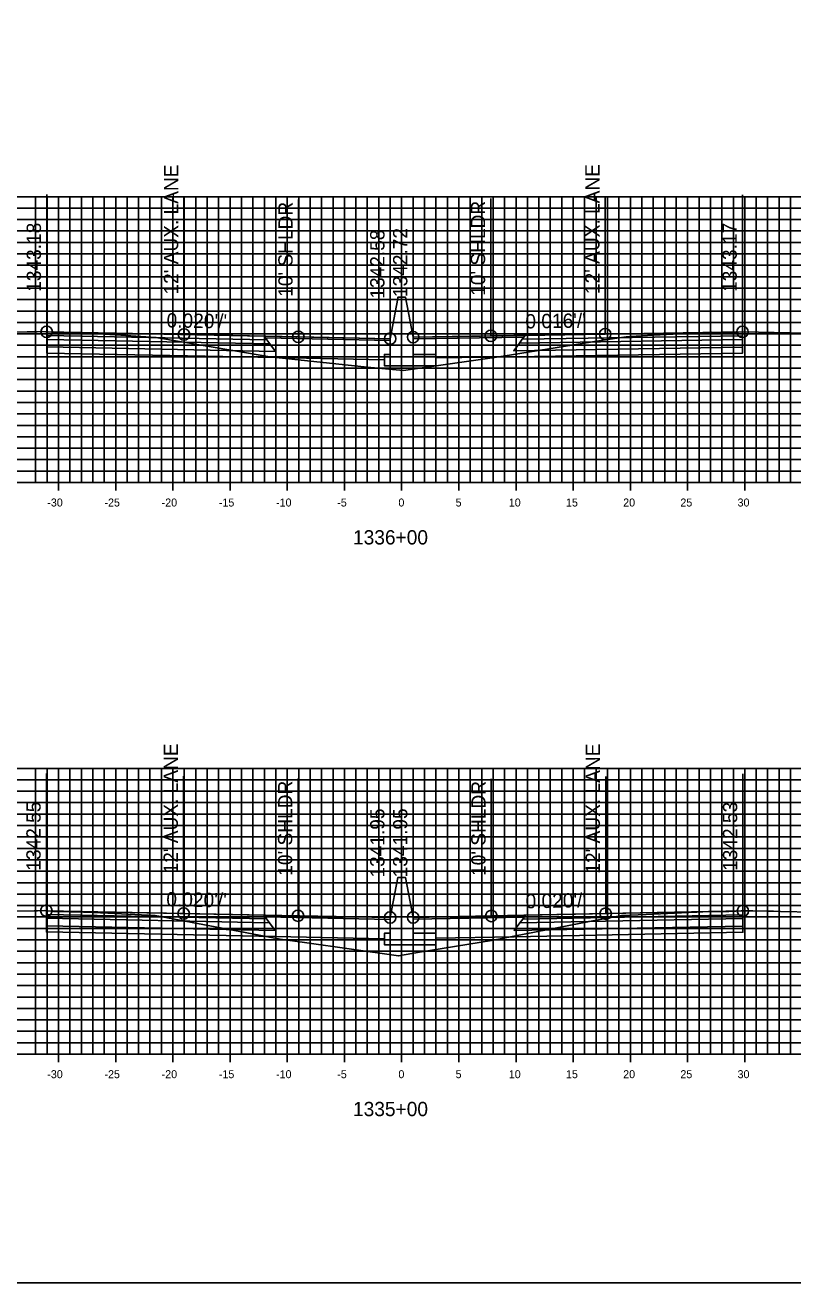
# Model space of a CAD drawing. Extents: x 674939 to 678919, y 750652 to 765176.
# Drawn here: x 678705.6 to 678772.7, y 752302.6 to 752412.6 of the extents above; entities that cross this region are included whole.
import ezdxf

# ---------------------------------------------------------------- set-up
doc = ezdxf.new("R2010")
doc.units = 0
for name, color, linetype in [('R_Alt Surface', 7, 'Continuous'), ('R_Axis', 7, 'Continuous'), ('R_Axis Annot', 7, 'Continuous'), ('R_Exist Surface', 7, 'Continuous'), ('R_Fin Surface', 7, 'Continuous'), ('R_Grid', 7, 'Continuous'), ('R_No Plot', 7, 'Continuous'), ('R_Proposed Road', 7, 'Continuous'), ('R_Xsect Elev', 7, 'Continuous'), ('R_Xsect Slope', 7, 'Continuous')]:
    doc.layers.add(name, color=color, linetype=linetype)

msp = doc.modelspace()

# ---------------------------------------------------------------- linework, layer by layer
at = {"layer": 'R_Alt Surface'}
for points in [[(678707.5, 752385.4), (678707.5, 752385.07), (678727, 752384.68), (678726.75, 752385.02)], [(678707.5, 752385.07), (678707.5, 752384.41), (678727.5, 752384.01), (678727, 752384.68)], [(678768.33, 752385.06), (678768.33, 752384.4), (678748.33, 752384.08), (678748.83, 752384.75)], [(678768.33, 752385.39), (678768.33, 752385.06), (678748.83, 752384.75), (678749.08, 752385.09)], [(678707.47, 752334.77), (678707.47, 752334.44), (678726.97, 752334.05), (678726.72, 752334.38)], [(678707.47, 752334.44), (678707.47, 752333.78), (678727.47, 752333.38), (678726.97, 752334.05)], [(678768.37, 752334.42), (678768.37, 752333.76), (678748.37, 752333.36), (678748.87, 752334.03)], [(678768.37, 752334.75), (678768.37, 752334.42), (678748.87, 752334.03), (678749.12, 752334.37)]]:
    msp.add_lwpolyline(points, close=True, dxfattribs=at)
for points in [[(678707.5, 752384.41), (678707.5, 752383.87), (678727.5, 752383.47), (678737.03, 752383.28)], [(678768.33, 752384.4), (678768.33, 752383.86), (678748.33, 752383.54), (678741.53, 752383.44)], [(678707.47, 752333.78), (678707.47, 752333.24), (678727.47, 752332.84), (678737.03, 752332.65)], [(678768.37, 752333.76), (678768.37, 752333.22), (678748.37, 752332.82), (678741.53, 752332.69)]]:
    msp.add_lwpolyline(points, dxfattribs=at)
at = {"layer": 'R_Axis'}
for p, q in [((678638.53, 752372.55), (678838.53, 752372.55)), ((678708.53, 752371.85), (678708.53, 752373.25)), ((678713.53, 752371.85), (678713.53, 752373.25)), ((678718.53, 752371.85), (678718.53, 752373.25)), ((678723.53, 752371.85), (678723.53, 752373.25)), ((678728.53, 752371.85), (678728.53, 752373.25)), ((678733.53, 752371.85), (678733.53, 752373.25)), ((678738.53, 752371.85), (678738.53, 752373.25)), ((678743.53, 752371.85), (678743.53, 752373.25)), ((678748.53, 752371.85), (678748.53, 752373.25)), ((678753.53, 752371.85), (678753.53, 752373.25)), ((678758.53, 752371.85), (678758.53, 752373.25)), ((678763.53, 752371.85), (678763.53, 752373.25)), ((678768.53, 752371.85), (678768.53, 752373.25)), ((678708.53, 752321.85), (678708.53, 752323.25)), ((678713.53, 752321.85), (678713.53, 752323.25)), ((678718.53, 752321.85), (678718.53, 752323.25)), ((678723.53, 752321.85), (678723.53, 752323.25)), ((678728.53, 752321.85), (678728.53, 752323.25)), ((678733.53, 752321.85), (678733.53, 752323.25)), ((678738.53, 752321.85), (678738.53, 752323.25)), ((678743.53, 752321.85), (678743.53, 752323.25)), ((678748.53, 752321.85), (678748.53, 752323.25)), ((678753.53, 752321.85), (678753.53, 752323.25)), ((678758.53, 752321.85), (678758.53, 752323.25)), ((678763.53, 752321.85), (678763.53, 752323.25)), ((678768.53, 752321.85), (678768.53, 752323.25)), ((678638.53, 752322.55), (678838.53, 752322.55))]:
    msp.add_line(p, q, dxfattribs=at)
at = {"layer": 'R_Exist Surface'}
for points in [[(678704.12, 752385.7), (678705.78, 752385.72), (678706.67, 752385.74), (678707.11, 752385.75), (678707.43, 752385.74), (678707.5, 752385.73), (678707.63, 752385.73), (678708, 752385.69), (678708.67, 752385.66), (678709.38, 752385.65), (678709.71, 752385.67), (678710.38, 752385.63), (678710.82, 752385.6), (678710.94, 752385.6), (678713.55, 752385.46), (678717.05, 752385.24), (678723.94, 752384.07), (678727.02, 752383.53), (678735.52, 752382.64), (678738.68, 752382.35), (678746.65, 752383.49), (678748.13, 752383.71), (678755.94, 752384.96), (678758.17, 752385.3), (678759.48, 752385.38), (678763.92, 752385.62), (678765.08, 752385.64), (678765.46, 752385.66), (678765.62, 752385.69), (678766.45, 752385.68), (678766.59, 752385.68), (678767.75, 752385.68), (678767.98, 752385.69), (678768.31, 752385.72), (678768.33, 752385.72), (678768.38, 752385.72), (678775.15, 752385.57)], [(678704.22, 752335.07), (678706.4, 752335.09), (678706.7, 752335.09), (678707.33, 752335.12), (678707.47, 752335.1), (678707.47, 752335.1), (678707.6, 752335.09), (678708.08, 752335.03), (678709.17, 752335.02), (678709.57, 752335.01), (678710.71, 752334.98), (678710.96, 752334.97), (678712.83, 752334.89), (678716.98, 752334.67), (678724.38, 752333.29), (678727.92, 752332.62), (678730.03, 752332.33), (678738.26, 752331.15), (678740.1, 752331.47), (678746.38, 752332.49), (678755.09, 752334.17), (678757.77, 752334.69), (678759.91, 752334.77), (678764.24, 752334.97), (678764.34, 752334.96), (678764.85, 752334.99), (678766.14, 752335.03), (678766.75, 752335.04), (678767.15, 752335.04), (678767.74, 752335.06), (678768.22, 752335.08), (678768.37, 752335.08), (678768.61, 752335.09), (678768.85, 752335.1), (678769.24, 752335.09), (678770.45, 752335.06), (678771.05, 752335.05), (678771.65, 752335.04), (678774.53, 752334.98)]]:
    msp.add_lwpolyline(points, dxfattribs=at)
at = {"layer": 'R_Fin Surface'}
for points in [[(678737.53, 752385.13), (678729.5, 752385.29), (678719.5, 752385.49), (678707.5, 752385.73)], [(678768.33, 752385.72), (678756.33, 752385.53), (678746.33, 752385.38), (678739.53, 752385.27)], [(678737.53, 752334.5), (678729.47, 752334.66), (678719.47, 752334.86), (678707.47, 752335.1)], [(678768.37, 752335.08), (678756.37, 752334.84), (678746.37, 752334.64), (678739.53, 752334.51)]]:
    msp.add_lwpolyline(points, dxfattribs=at)
for points in [[(678707.5, 752385.73), (678707.5, 752385.4), (678726.75, 752385.02), (678726.5, 752385.35)], [(678768.33, 752385.72), (678768.33, 752385.39), (678749.08, 752385.09), (678749.33, 752385.42)], [(678726.5, 752385.35), (678737.53, 752385.13), (678737.54, 752384.97), (678726.62, 752385.19)], [(678749.21, 752385.26), (678739.53, 752385.11), (678739.53, 752385.27), (678749.33, 752385.42)], [(678707.47, 752335.1), (678707.47, 752334.77), (678726.72, 752334.38), (678726.47, 752334.72)], [(678726.47, 752334.72), (678737.53, 752334.5), (678737.54, 752334.34), (678726.59, 752334.56)], [(678749.26, 752334.54), (678739.53, 752334.35), (678739.53, 752334.51), (678749.37, 752334.7)], [(678768.37, 752335.08), (678768.37, 752334.75), (678749.12, 752334.37), (678749.37, 752334.7)]]:
    msp.add_lwpolyline(points, close=True, dxfattribs=at)
at = {"layer": 'R_Grid'}
for p, q in [((678638.53, 752397.55), (678838.53, 752397.55)), ((678706.53, 752372.55), (678706.53, 752397.55)), ((678707.53, 752372.55), (678707.53, 752397.55)), ((678708.53, 752372.55), (678708.53, 752397.55)), ((678709.53, 752372.55), (678709.53, 752397.55)), ((678710.53, 752372.55), (678710.53, 752397.55)), ((678711.53, 752372.55), (678711.53, 752397.55)), ((678712.53, 752372.55), (678712.53, 752397.55)), ((678713.53, 752372.55), (678713.53, 752397.55)), ((678714.53, 752372.55), (678714.53, 752397.55)), ((678715.53, 752372.55), (678715.53, 752397.55)), ((678716.53, 752372.55), (678716.53, 752397.55)), ((678717.53, 752372.55), (678717.53, 752397.55)), ((678718.53, 752372.55), (678718.53, 752397.55)), ((678719.53, 752372.55), (678719.53, 752397.55)), ((678720.53, 752372.55), (678720.53, 752397.55)), ((678721.53, 752372.55), (678721.53, 752397.55)), ((678722.53, 752372.55), (678722.53, 752397.55)), ((678723.53, 752372.55), (678723.53, 752397.55)), ((678724.53, 752372.55), (678724.53, 752397.55)), ((678725.53, 752372.55), (678725.53, 752397.55)), ((678726.53, 752372.55), (678726.53, 752397.55)), ((678727.53, 752372.55), (678727.53, 752397.55)), ((678728.53, 752372.55), (678728.53, 752397.55)), ((678729.53, 752372.55), (678729.53, 752397.55)), ((678730.53, 752372.55), (678730.53, 752397.55)), ((678731.53, 752372.55), (678731.53, 752397.55)), ((678732.53, 752372.55), (678732.53, 752397.55)), ((678733.53, 752372.55), (678733.53, 752397.55)), ((678734.53, 752372.55), (678734.53, 752397.55)), ((678735.53, 752372.55), (678735.53, 752397.55)), ((678736.53, 752372.55), (678736.53, 752397.55)), ((678737.53, 752372.55), (678737.53, 752397.55)), ((678738.53, 752372.55), (678738.53, 752397.55)), ((678739.53, 752372.55), (678739.53, 752397.55)), ((678740.53, 752372.55), (678740.53, 752397.55)), ((678741.53, 752372.55), (678741.53, 752397.55)), ((678742.53, 752372.55), (678742.53, 752397.55)), ((678743.53, 752372.55), (678743.53, 752397.55)), ((678744.53, 752372.55), (678744.53, 752397.55)), ((678745.53, 752372.55), (678745.53, 752397.55)), ((678746.53, 752372.55), (678746.53, 752397.55)), ((678747.53, 752372.55), (678747.53, 752397.55)), ((678748.53, 752372.55), (678748.53, 752397.55)), ((678749.53, 752372.55), (678749.53, 752397.55)), ((678750.53, 752372.55), (678750.53, 752397.55)), ((678751.53, 752372.55), (678751.53, 752397.55)), ((678752.53, 752372.55), (678752.53, 752397.55)), ((678753.53, 752372.55), (678753.53, 752397.55)), ((678754.53, 752372.55), (678754.53, 752397.55)), ((678755.53, 752372.55), (678755.53, 752397.55)), ((678756.53, 752372.55), (678756.53, 752397.55)), ((678757.53, 752372.55), (678757.53, 752397.55)), ((678758.53, 752372.55), (678758.53, 752397.55)), ((678759.53, 752372.55), (678759.53, 752397.55)), ((678760.53, 752372.55), (678760.53, 752397.55)), ((678761.53, 752372.55), (678761.53, 752397.55)), ((678762.53, 752372.55), (678762.53, 752397.55)), ((678763.53, 752372.55), (678763.53, 752397.55)), ((678764.53, 752372.55), (678764.53, 752397.55)), ((678765.53, 752372.55), (678765.53, 752397.55)), ((678766.53, 752372.55), (678766.53, 752397.55)), ((678767.53, 752372.55), (678767.53, 752397.55)), ((678768.53, 752372.55), (678768.53, 752397.55)), ((678769.53, 752372.55), (678769.53, 752397.55)), ((678770.53, 752372.55), (678770.53, 752397.55)), ((678771.53, 752372.55), (678771.53, 752397.55)), ((678772.53, 752372.55), (678772.53, 752397.55)), ((678638.53, 752396.55), (678838.53, 752396.55)), ((678638.53, 752395.55), (678838.53, 752395.55)), ((678638.53, 752394.55), (678838.53, 752394.55)), ((678638.53, 752393.55), (678838.53, 752393.55)), ((678638.53, 752392.55), (678838.53, 752392.55)), ((678638.53, 752391.55), (678838.53, 752391.55)), ((678638.53, 752390.55), (678838.53, 752390.55)), ((678638.53, 752389.55), (678838.53, 752389.55)), ((678638.53, 752388.55), (678838.53, 752388.55)), ((678638.53, 752387.55), (678838.53, 752387.55)), ((678638.53, 752386.55), (678838.53, 752386.55)), ((678638.53, 752385.55), (678838.53, 752385.55)), ((678638.53, 752384.55), (678838.53, 752384.55)), ((678638.53, 752383.55), (678838.53, 752383.55)), ((678638.53, 752382.55), (678838.53, 752382.55)), ((678638.53, 752381.55), (678838.53, 752381.55)), ((678638.53, 752380.55), (678838.53, 752380.55)), ((678638.53, 752379.55), (678838.53, 752379.55)), ((678638.53, 752378.55), (678838.53, 752378.55)), ((678638.53, 752377.55), (678838.53, 752377.55)), ((678638.53, 752376.55), (678838.53, 752376.55)), ((678638.53, 752375.55), (678838.53, 752375.55)), ((678638.53, 752374.55), (678838.53, 752374.55)), ((678638.53, 752373.55), (678838.53, 752373.55)), ((678638.53, 752372.55), (678838.53, 752372.55)), ((678638.53, 752347.55), (678838.53, 752347.55)), ((678706.53, 752322.55), (678706.53, 752347.55)), ((678707.53, 752322.55), (678707.53, 752347.55)), ((678708.53, 752322.55), (678708.53, 752347.55)), ((678709.53, 752322.55), (678709.53, 752347.55)), ((678710.53, 752322.55), (678710.53, 752347.55)), ((678711.53, 752322.55), (678711.53, 752347.55)), ((678712.53, 752322.55), (678712.53, 752347.55)), ((678713.53, 752322.55), (678713.53, 752347.55)), ((678714.53, 752322.55), (678714.53, 752347.55)), ((678715.53, 752322.55), (678715.53, 752347.55)), ((678716.53, 752322.55), (678716.53, 752347.55)), ((678717.53, 752322.55), (678717.53, 752347.55)), ((678718.53, 752322.55), (678718.53, 752347.55)), ((678719.53, 752322.55), (678719.53, 752347.55)), ((678720.53, 752322.55), (678720.53, 752347.55)), ((678721.53, 752322.55), (678721.53, 752347.55)), ((678722.53, 752322.55), (678722.53, 752347.55)), ((678723.53, 752322.55), (678723.53, 752347.55)), ((678724.53, 752322.55), (678724.53, 752347.55)), ((678725.53, 752322.55), (678725.53, 752347.55)), ((678726.53, 752322.55), (678726.53, 752347.55)), ((678727.53, 752322.55), (678727.53, 752347.55)), ((678728.53, 752322.55), (678728.53, 752347.55)), ((678729.53, 752322.55), (678729.53, 752347.55)), ((678730.53, 752322.55), (678730.53, 752347.55)), ((678731.53, 752322.55), (678731.53, 752347.55)), ((678732.53, 752322.55), (678732.53, 752347.55)), ((678733.53, 752322.55), (678733.53, 752347.55)), ((678734.53, 752322.55), (678734.53, 752347.55)), ((678735.53, 752322.55), (678735.53, 752347.55)), ((678736.53, 752322.55), (678736.53, 752347.55)), ((678737.53, 752322.55), (678737.53, 752347.55)), ((678738.53, 752322.55), (678738.53, 752347.55)), ((678739.53, 752322.55), (678739.53, 752347.55)), ((678740.53, 752322.55), (678740.53, 752347.55)), ((678741.53, 752322.55), (678741.53, 752347.55)), ((678742.53, 752322.55), (678742.53, 752347.55)), ((678743.53, 752322.55), (678743.53, 752347.55)), ((678744.53, 752322.55), (678744.53, 752347.55)), ((678745.53, 752322.55), (678745.53, 752347.55)), ((678746.53, 752322.55), (678746.53, 752347.55)), ((678747.53, 752322.55), (678747.53, 752347.55)), ((678748.53, 752322.55), (678748.53, 752347.55)), ((678749.53, 752322.55), (678749.53, 752347.55)), ((678750.53, 752322.55), (678750.53, 752347.55)), ((678751.53, 752322.55), (678751.53, 752347.55)), ((678752.53, 752322.55), (678752.53, 752347.55)), ((678753.53, 752322.55), (678753.53, 752347.55)), ((678754.53, 752322.55), (678754.53, 752347.55)), ((678755.53, 752322.55), (678755.53, 752347.55)), ((678756.53, 752322.55), (678756.53, 752347.55)), ((678757.53, 752322.55), (678757.53, 752347.55)), ((678758.53, 752322.55), (678758.53, 752347.55)), ((678759.53, 752322.55), (678759.53, 752347.55)), ((678760.53, 752322.55), (678760.53, 752347.55)), ((678761.53, 752322.55), (678761.53, 752347.55)), ((678762.53, 752322.55), (678762.53, 752347.55)), ((678763.53, 752322.55), (678763.53, 752347.55)), ((678764.53, 752322.55), (678764.53, 752347.55)), ((678765.53, 752322.55), (678765.53, 752347.55)), ((678766.53, 752322.55), (678766.53, 752347.55)), ((678767.53, 752322.55), (678767.53, 752347.55)), ((678768.53, 752322.55), (678768.53, 752347.55)), ((678769.53, 752322.55), (678769.53, 752347.55)), ((678770.53, 752322.55), (678770.53, 752347.55)), ((678771.53, 752322.55), (678771.53, 752347.55)), ((678772.53, 752322.55), (678772.53, 752347.55)), ((678638.53, 752346.55), (678838.53, 752346.55)), ((678638.53, 752345.55), (678838.53, 752345.55)), ((678638.53, 752344.55), (678838.53, 752344.55)), ((678638.53, 752343.55), (678838.53, 752343.55)), ((678638.53, 752342.55), (678838.53, 752342.55)), ((678638.53, 752341.55), (678838.53, 752341.55)), ((678638.53, 752340.55), (678838.53, 752340.55)), ((678638.53, 752339.55), (678838.53, 752339.55)), ((678638.53, 752338.55), (678838.53, 752338.55)), ((678638.53, 752337.55), (678838.53, 752337.55)), ((678638.53, 752336.55), (678838.53, 752336.55)), ((678638.53, 752335.55), (678838.53, 752335.55)), ((678638.53, 752334.55), (678838.53, 752334.55)), ((678638.53, 752333.55), (678838.53, 752333.55)), ((678638.53, 752332.55), (678838.53, 752332.55)), ((678638.53, 752331.55), (678838.53, 752331.55)), ((678638.53, 752330.55), (678838.53, 752330.55)), ((678638.53, 752329.55), (678838.53, 752329.55)), ((678638.53, 752328.55), (678838.53, 752328.55)), ((678638.53, 752327.55), (678838.53, 752327.55)), ((678638.53, 752326.55), (678838.53, 752326.55)), ((678638.53, 752325.55), (678838.53, 752325.55)), ((678638.53, 752324.55), (678838.53, 752324.55)), ((678638.53, 752323.55), (678838.53, 752323.55)), ((678638.53, 752322.55), (678838.53, 752322.55))]:
    msp.add_line(p, q, dxfattribs=at)
at = {"layer": 'R_No Plot'}
msp.add_lwpolyline([(678578.53, 752302.55), (678918.53, 752302.55), (678918.53, 752522.55), (678578.53, 752522.55)], close=True, dxfattribs=at)
for centre in [(678707.5, 752385.73), (678719.5, 752385.49), (678729.5, 752385.29), (678739.53, 752385.27), (678746.33, 752385.38), (678756.33, 752385.53), (678768.33, 752385.72), (678737.53, 752385.13), (678707.47, 752335.1), (678719.47, 752334.86), (678729.47, 752334.66), (678746.37, 752334.64), (678756.37, 752334.84), (678768.37, 752335.08), (678737.53, 752334.5), (678739.53, 752334.51)]:
    msp.add_circle(centre, 0.5, dxfattribs=at)
at = {"layer": 'R_Proposed Road'}
for points in [[(678738.2, 752388.63), (678737.53, 752385.13)], [(678738.86, 752388.77), (678738.86, 752388.77), (678738.2, 752388.77), (678738.2, 752388.63)], [(678738.86, 752388.77), (678739.53, 752385.27)], [(678737.53, 752385.13), (678737.53, 752383.76), (678737.03, 752383.76), (678737.03, 752382.76), (678741.53, 752382.76), (678741.53, 752383.76), (678739.53, 752383.76), (678739.53, 752385.27)], [(678738.2, 752338), (678737.53, 752334.5)], [(678738.86, 752338.01), (678738.86, 752338.01), (678738.2, 752338.01), (678738.2, 752338)], [(678738.86, 752338.01), (678739.53, 752334.51)], [(678737.53, 752334.5), (678737.53, 752333.12), (678737.03, 752333.12), (678737.03, 752332.12), (678741.53, 752332.12), (678741.53, 752333.12), (678739.53, 752333.12), (678739.53, 752334.51)]]:
    msp.add_lwpolyline(points, dxfattribs=at)
at = {"layer": 'R_Xsect Elev'}
for p, q in [((678707.5, 752385.73), (678707.5, 752397.73)), ((678719.5, 752385.49), (678719.5, 752397.49)), ((678729.5, 752385.29), (678729.5, 752397.29)), ((678737.53, 752385.13), (678737.53, 752397.13)), ((678739.53, 752385.27), (678739.53, 752397.27)), ((678746.33, 752385.38), (678746.33, 752397.38)), ((678756.33, 752385.53), (678756.33, 752397.53)), ((678768.33, 752385.72), (678768.33, 752397.72)), ((678707.47, 752335.1), (678707.47, 752347.1)), ((678719.47, 752334.86), (678719.47, 752346.86)), ((678729.47, 752334.66), (678729.47, 752346.66)), ((678737.53, 752334.5), (678737.53, 752346.5)), ((678739.53, 752334.51), (678739.53, 752346.51)), ((678746.37, 752334.64), (678746.37, 752346.64)), ((678756.37, 752334.84), (678756.37, 752346.84)), ((678768.37, 752335.08), (678768.37, 752347.08))]:
    msp.add_line(p, q, dxfattribs=at)

# ---------------------------------------------------------------- texts
at = {"layer": 'R_Axis Annot'}
for s, height, p in [('-30', 0.7, (678707.55, 752370.45)), ('-25', 0.7, (678712.55, 752370.45)), ('-20', 0.7, (678717.55, 752370.45)), ('-15', 0.7, (678722.55, 752370.45)), ('-10', 0.7, (678727.55, 752370.45)), ('-5', 0.7, (678732.9, 752370.45)), ('0', 0.7, (678738.25, 752370.45)), ('5', 0.7, (678743.25, 752370.45)), ('10', 0.7, (678747.9, 752370.45)), ('15', 0.7, (678752.9, 752370.45)), ('20', 0.7, (678757.9, 752370.45)), ('25', 0.7, (678762.9, 752370.45)), ('30', 0.7, (678767.9, 752370.45)), ('1336+00', 1.25, (678734.28, 752367.13)), ('-30', 0.7, (678707.55, 752320.45)), ('-25', 0.7, (678712.55, 752320.45)), ('-20', 0.7, (678717.55, 752320.45)), ('-15', 0.7, (678722.55, 752320.45)), ('-10', 0.7, (678727.55, 752320.45)), ('-5', 0.7, (678732.9, 752320.45)), ('0', 0.7, (678738.25, 752320.45)), ('5', 0.7, (678743.25, 752320.45)), ('10', 0.7, (678747.9, 752320.45)), ('15', 0.7, (678752.9, 752320.45)), ('20', 0.7, (678757.9, 752320.45)), ('25', 0.7, (678762.9, 752320.45)), ('30', 0.7, (678767.9, 752320.45)), ('1335+00', 1.25, (678734.28, 752317.13))]:
    msp.add_text(s, height=height, dxfattribs=at).set_placement(p)
at = {"layer": 'R_Xsect Elev'}
for s, p in [("12' AUX. LANE", (678719, 752388.99)), ("12' AUX. LANE", (678755.83, 752389.03)), ("10' SHLDR", (678729, 752388.79)), ("10' SHLDR", (678745.83, 752388.88)), ('1343.18', (678707, 752389.23)), ('1342.58', (678737.03, 752388.63)), ('1342.72', (678739.03, 752388.77)), ('1343.17', (678767.83, 752389.22)), ("12' AUX. LANE", (678718.97, 752338.36)), ("12' AUX. LANE", (678755.87, 752338.34)), ("10' SHLDR", (678728.97, 752338.16)), ("10' SHLDR", (678745.87, 752338.14)), ('1342.55', (678706.97, 752338.6)), ('1341.95', (678737.03, 752338)), ('1341.95', (678739.03, 752338.01)), ('1342.53', (678767.87, 752338.58))]:
    msp.add_text(s, height=1.25, rotation=90, dxfattribs=at).set_placement(p)
at = {"layer": 'R_Xsect Slope'}
for s, rotation, p in [("0.020'/'", 358.8542, (678717.97, 752386.12)), ("0.016'/'", 0.8915, (678749.36, 752386.02)), ("0.020'/'", 358.8542, (678717.95, 752335.49)), ("0.020'/'", 1.1458, (678749.38, 752335.3))]:
    msp.add_text(s, height=1.25, rotation=rotation, dxfattribs=at).set_placement(p)

doc.saveas('drawing.dxf')
